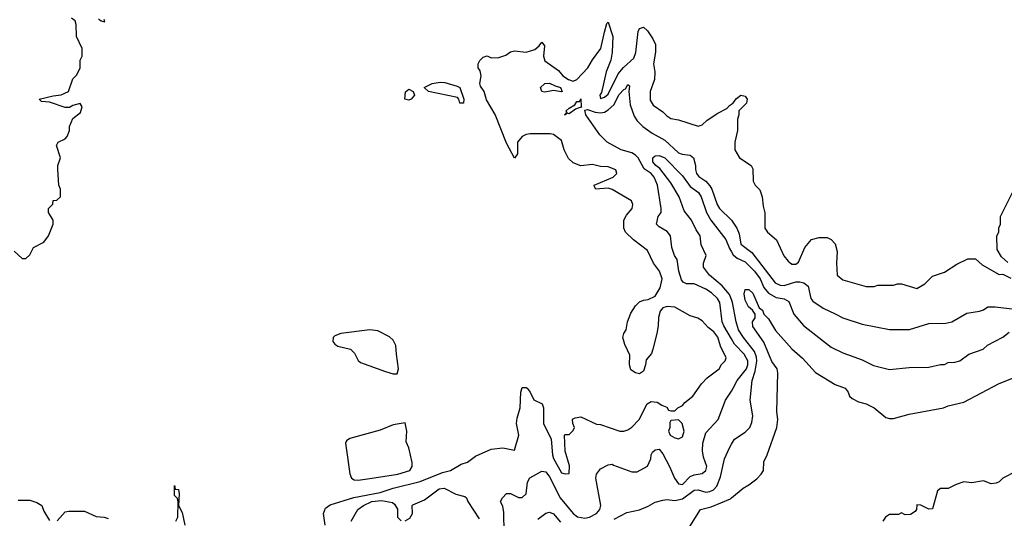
# Model space of a CAD drawing. Header units: inches. Extents: x 2348352 to 2479776, y 460422 to 613655.
# Tile 431 of 590: x 2416358 to 2421397, y 570765 to 573317. Entities that reach past the tile are written whole.
import ezdxf

# ---------------------------------------------------------------- set-up
doc = ezdxf.new("R2010")
doc.units = ezdxf.units.IN
doc.header["$MEASUREMENT"] = 0
doc.layers.add('C4517', color=7, linetype='Continuous')
doc.layers.add('C4527', color=7, linetype='Continuous')

msp = doc.modelspace()

# ---------------------------------------------------------------- linework, layer by layer
at = {"layer": 'C4517', "color": 4}
for points, elevation in [([(2416330, 572132), (2416370, 572094), (2416390, 572094), (2416410, 572114), (2416428.9, 572151.1), (2416482, 572178), (2416505.2, 572210), (2416529, 572270), (2416528.7, 572290), (2416506, 572330), (2416506, 572350), (2416528, 572372), (2416530, 572392), (2416547.3, 572392.7), (2416566, 572410), (2416566, 572450), (2416558, 572470), (2416554, 572550), (2416554, 572570), (2416566, 572610), (2416546.6, 572673.4), (2416555.3, 572690), (2416590, 572706.8), (2416600.9, 572719.1), (2416612.7, 572750), (2416613.2, 572770), (2416629.4, 572810.6), (2416670, 572842), (2416678, 572870), (2416667.3, 572887.3), (2416630, 572877.2), (2416613.4, 572866.6), (2416590, 572867), (2416510, 572894), (2416470, 572898), (2416458, 572910), (2416530, 572927.3), (2416570, 572931.3), (2416608, 572950), (2416630, 573014), (2416650, 573034), (2416668, 573070), (2416668, 573110), (2416678, 573130), (2416678, 573170), (2416648, 573230), (2416647.3, 573292.7), (2416642, 573310), (2416623.7, 573323.7)], 84), ([(2416761, 573321), (2416770, 573312), (2416774, 573314), (2416774, 573310), (2416793.6, 573306.4), (2416790, 573318)], 84), ([(2417922, 570730), (2417913.3, 570790), (2417923.3, 570816.7), (2417946.1, 570833.9), (2418068.8, 570871.2), (2418203.5, 570896.5), (2418270, 570919.7), (2418407.6, 570952.4), (2418521.3, 570998.7), (2418562, 571010), (2418618, 571042), (2418650, 571052), (2418690, 571082), (2418770, 571118), (2418830, 571124.7), (2418890, 571114), (2418913, 571190), (2418900.5, 571250), (2418903.3, 571276.7), (2418919.3, 571330), (2418922.9, 571410), (2418930, 571434.8), (2418950, 571434), (2418954.8, 571430), (2418970, 571411), (2418990, 571371.3), (2419031.3, 571350), (2419038, 571330), (2419038.8, 571250), (2419078, 571170), (2419084.4, 571090), (2419090, 571071.3), (2419130, 570998), (2419150, 570992), (2419170, 570994), (2419172.5, 571032.5), (2419148.9, 571108.9), (2419146, 571190), (2419150, 571194), (2419170, 571194), (2419190, 571214), (2419198, 571230), (2419188, 571250), (2419187.3, 571272.7), (2419200.4, 571279.6), (2419230, 571284.7), (2419310, 571246), (2419330, 571244.7), (2419430, 571211.3), (2419450, 571211.3), (2419470, 571218), (2419490, 571231.3), (2419528.7, 571270), (2419569.1, 571350.9), (2419590, 571362), (2419619.6, 571359.6), (2419643.6, 571343.6), (2419670, 571334), (2419678, 571318), (2419690, 571314), (2419710, 571314), (2419726, 571330), (2419750, 571342), (2419762, 571358), (2419802, 571390), (2419847.2, 571452.8), (2419876.6, 571483.4), (2419938, 571530), (2419950, 571552), (2419969, 571571), (2419973.6, 571586.4), (2419945.1, 571645.1), (2419930, 571692), (2419910, 571718.4), (2419880.8, 571740.8), (2419850, 571775.3), (2419829.1, 571789.1), (2419790, 571801.2), (2419710, 571846), (2419670.8, 571849.2), (2419650, 571842), (2419635.3, 571824.7), (2419627.1, 571792.9), (2419626, 571750), (2419618.8, 571710), (2419598, 571630), (2419590.9, 571609.1), (2419563.6, 571576.4), (2419561, 571550), (2419550, 571518), (2419530, 571504), (2419509.3, 571509.3), (2419485.2, 571525.2), (2419479, 571550), (2419480.4, 571600.4), (2419454, 571654), (2419444, 571690), (2419449.3, 571710.7), (2419462, 571730), (2419469, 571770), (2419485.2, 571814.8), (2419510, 571852), (2419530, 571872), (2419550, 571882), (2419574.6, 571885.4), (2419610, 571902), (2419635.9, 571944.1), (2419646.6, 571990), (2419632.3, 572030), (2419601.2, 572070), (2419570, 572135.3), (2419499, 572190), (2419459, 572230), (2419449.2, 572250), (2419449.4, 572290.6), (2419463.2, 572316.8), (2419493.2, 572350), (2419496, 572370), (2419489.3, 572389.3), (2419390, 572447.3), (2419370, 572454), (2419306, 572450), (2419300.4, 572460.4), (2419298, 572470), (2419395.3, 572510), (2419414, 572530), (2419408.9, 572548.9), (2419370, 572564), (2419330, 572565.2), (2419290, 572576), (2419230, 572569.2), (2419190, 572584), (2419166.6, 572606.6), (2419145.2, 572650), (2419130, 572698), (2419090, 572728.7), (2419072.9, 572732.9), (2418970, 572732), (2418950, 572729.2), (2418930, 572719.3), (2418904.9, 572690), (2418906, 572630), (2418890, 572608), (2418850, 572684), (2418790.8, 572830.8), (2418746.2, 572906.2), (2418734.5, 572950), (2418716, 572976), (2418712.7, 572990), (2418719.5, 573030), (2418714.5, 573054.5), (2418704, 573070), (2418704, 573090), (2418712.9, 573107.1), (2418730, 573124.7), (2418750, 573131.3), (2418770, 573121), (2418810, 573122.8), (2418845.2, 573134.8), (2418870, 573152), (2418890, 573158), (2418950, 573150.7), (2418995.1, 573164.9), (2419017.2, 573182.8), (2419030, 573202), (2419043.6, 573183.6), (2419038, 573130), (2419046, 573106), (2419116, 573056), (2419138, 573030), (2419166, 573010), (2419190, 573002), (2419208.7, 573010), (2419265.6, 573070), (2419288.7, 573111.3), (2419331.8, 573170), (2419350, 573252), (2419363.2, 573296.8), (2419370, 573304.7), (2419394, 573230), (2419390.3, 573149.7), (2419382.4, 573110), (2419359.1, 573050), (2419335.3, 572944.7), (2419326.8, 572930), (2419330, 572914), (2419350, 572921), (2419370, 572936), (2419420.5, 573039.5), (2419447.7, 573072.3), (2419501.1, 573118.9), (2419511.8, 573148.2), (2419523.6, 573256.4), (2419530, 573271.3), (2419550, 573278.8), (2419570, 573259.3), (2419598.6, 573218.6), (2419612.2, 573190), (2419612.4, 573150), (2419602, 573090), (2419607.7, 573050), (2419607.3, 573010), (2419584, 572950), (2419585.2, 572905.2), (2419599.8, 572879.8), (2419650, 572844.7), (2419670, 572824.7), (2419690, 572811.3), (2419730, 572804.7), (2419830, 572771.3), (2419850, 572778), (2419877, 572803), (2419930, 572838.8), (2419977.2, 572862.8), (2419990, 572878), (2420000, 572884.5)], 76), ([(2420000, 571683.2), (2419960.7, 571750), (2419953.6, 571770), (2419940.7, 571870), (2419929.6, 571890), (2419898.9, 571918.9), (2419870, 571937.6), (2419810, 571965.2), (2419770, 571965.2), (2419752.9, 571972.9), (2419744.5, 571984.5), (2419732, 572030), (2419722.7, 572090), (2419709.3, 572110), (2419696, 572150), (2419689.2, 572210), (2419671.9, 572231.9), (2419630, 572257.2), (2419617.2, 572270), (2419626, 572310), (2419641.2, 572330), (2419641.2, 572350), (2419621.2, 572470), (2419605.2, 572510), (2419589, 572530), (2419553.3, 572553.3), (2419523.7, 572610), (2419510, 572623.7), (2419490, 572634.5), (2419435.3, 572650), (2419365.2, 572690), (2419327.2, 572727.2), (2419255.1, 572830), (2419250, 572854), (2419263.2, 572856.8), (2419303.6, 572843.6), (2419330, 572840.2), (2419350, 572843.6), (2419370, 572854.6), (2419398.3, 572881.7), (2419426.1, 572933.9), (2419450, 572959.1), (2419458, 572962), (2419470, 572984.7), (2419478, 572978), (2419475.5, 572950), (2419481.3, 572881.3), (2419503, 572823), (2419518.5, 572798.5), (2419546.8, 572770), (2419595.1, 572735.1), (2419659.5, 572699.5), (2419730, 572636), (2419747.7, 572627.7), (2419790, 572624), (2419806.8, 572610), (2419817.3, 572570), (2419816, 572550), (2419821, 572530), (2419834.4, 572514.4), (2419870, 572490.7), (2419890, 572466.8), (2419900.5, 572450), (2419928, 572370), (2419939.1, 572350), (2420000, 572290.5)], 72), ([(2420000, 571884.7), (2419989.7, 571910), (2419953.8, 571953.8), (2419888.7, 572008.7), (2419858, 572050), (2419857.2, 572070), (2419871.3, 572110), (2419845.1, 572165.1), (2419840.9, 572210), (2419820.4, 572240.4), (2419796.3, 572290), (2419758.8, 572338.8), (2419732.1, 572410), (2419690, 572481.6), (2419634.4, 572554.4), (2419614, 572570), (2419597.7, 572590), (2419597.6, 572610), (2419610, 572620.3), (2419630, 572622.4), (2419658.7, 572610), (2419750, 572517), (2419790, 572463.6), (2419832.4, 572432.4), (2419846, 572410), (2419872, 572330), (2419895.8, 572290), (2419971.6, 572191.6), (2419990, 572144.9), (2420000, 572128.8)], 68), ([(2418837.2, 570690), (2418835.5, 570795.5), (2418830, 570826), (2418818, 570850), (2418828, 570870), (2418850, 570891.3), (2418870, 570891.3), (2418910, 570871), (2418930, 570871.3), (2418949.1, 570890.9), (2418956.9, 570950), (2418968.2, 570971.8), (2419030, 571006), (2419050, 571002), (2419070, 570976.3), (2419123.1, 570870), (2419190.6, 570790), (2419212.1, 570772.1), (2419250, 570766), (2419273.2, 570770), (2419309.2, 570790), (2419326.6, 570810), (2419331.6, 570830), (2419306, 570970), (2419309.4, 570990.6), (2419330, 571018), (2419370, 571038), (2419390, 571042), (2419396, 571036), (2419490, 571002.8), (2419517.2, 571002.8), (2419570, 571032), (2419588.7, 571070), (2419589, 571090), (2419596.5, 571103.5), (2419610, 571116), (2419630, 571118.8), (2419650, 571094.8), (2419683.8, 571030), (2419708.2, 570970), (2419730, 570941.6), (2419750, 570938), (2419790, 570978.4), (2419810, 570987), (2419850, 570993.4), (2419869.3, 571010), (2419874.5, 571030), (2419857.2, 571077.2), (2419851.8, 571110), (2419854.5, 571150), (2419870, 571202), (2419932.3, 571270), (2419969.3, 571370), (2420000, 571415.9)], 72), ([(2419400.1, 570759.9), (2419465.8, 570794.2), (2419530, 570808.4), (2419573.9, 570826.1), (2419610, 570847.3), (2419650, 570858), (2419670, 570861), (2419710, 570856.3), (2419750, 570864.9), (2419810, 570908.4), (2419830, 570910.5), (2419870, 570898), (2419890, 570901.6), (2419909, 570910), (2419926, 570930), (2419943.6, 570976.4), (2419965.6, 571070), (2419990, 571126), (2420000, 571143.4)], 68), ([(2417157, 570750), (2417168, 570770), (2417169.4, 570849.4), (2417165.6, 570865.6), (2417150, 570882), (2417150, 570932), (2417154, 570914), (2417170, 570912), (2417174.4, 570890), (2417170.8, 570830.8), (2417190, 570794), (2417203.8, 570730)], 76), ([(2418330, 570752), (2418354.6, 570765.4), (2418368, 570790), (2418366, 570830), (2418370, 570834), (2418430, 570858.8), (2418504.4, 570915.6), (2418530, 570919.1), (2418590, 570888.4), (2418636.8, 570876.8), (2418644.7, 570870), (2418651.3, 570850), (2418710, 570762)], 72), ([(2416350, 570858), (2416410, 570858), (2416445.4, 570845.4), (2416471, 570830), (2416482, 570802), (2416510, 570754)], 76), ([(2418054, 570750), (2418089, 570810), (2418117.2, 570830), (2418159.3, 570850), (2418210, 570856.5), (2418265.4, 570845.4), (2418276.9, 570836.9), (2418291.6, 570811.6), (2418292, 570770), (2418310, 570752)], 72), ([(2419770, 570696), (2419842, 570810), (2419896.2, 570823.8), (2419995.1, 570864.9), (2420000, 570869)], 64), ([(2416550, 570751.3), (2416590, 570798), (2416610, 570802), (2416690, 570802), (2416750, 570774.8), (2416790, 570770.8), (2416810, 570764)], 76), ([(2419010, 570761), (2419050, 570791), (2419070, 570796), (2419090, 570787.3), (2419125.7, 570745.7)], 68)]:
    msp.add_lwpolyline(points, dxfattribs=dict(at, elevation=elevation))
for points, elevation in [([(2418630, 572888.7), (2418610, 572889), (2418605.2, 572910), (2418598.4, 572918.4), (2418449.5, 572949.5), (2418428, 572970), (2418469.5, 572990.5), (2418510, 572996.4), (2418534.4, 572994.4), (2418597.1, 572977.1), (2418611.3, 572970), (2418631.3, 572910)], 76), ([(2419130, 572947.6), (2419090, 572954), (2419045.1, 572945.1), (2419029.3, 572950), (2419022.9, 572970), (2419045.2, 572990), (2419070, 572991.4), (2419097.5, 572977.5), (2419126, 572970), (2419134.8, 572950)], 72), ([(2418350, 572905.1), (2418329, 572910), (2418333.2, 572946.8), (2418350, 572961), (2418372, 572950), (2418378.8, 572930), (2418361, 572910)], 76), ([(2419170, 572835.3), (2419162, 572838), (2419150, 572829.3), (2419146, 572830), (2419148.9, 572831.1), (2419158, 572842), (2419155.3, 572850), (2419170, 572864.7), (2419198.6, 572881.4), (2419210, 572898), (2419222, 572898), (2419230, 572912), (2419231.1, 572871.1), (2419234, 572870), (2419202, 572858)], 72), ([(2418150, 571729.2), (2418002, 571710), (2417970, 571699.3), (2417962, 571690), (2417960.7, 571670), (2417970, 571656), (2417986.6, 571646.6), (2418051, 571630), (2418071, 571610), (2418090, 571572), (2418102, 571562), (2418230, 571516), (2418270, 571504.7), (2418290, 571504.7), (2418297.2, 571530), (2418285.6, 571605.6), (2418283.7, 571650), (2418270, 571677.2), (2418250, 571693.2), (2418190, 571724)], 84), ([(2418330, 571254), (2418270, 571244), (2418203.5, 571216.5), (2418046.9, 571173.1), (2418030, 571162), (2418025.5, 571150), (2418030, 571114), (2418046.9, 570993.1), (2418055.5, 570970), (2418070, 570961.1), (2418090, 570959.6), (2418150, 570968), (2418294, 570990), (2418355.1, 571010), (2418366.6, 571030), (2418366, 571050), (2418350, 571126), (2418336.4, 571156.4), (2418339, 571210)], 84), ([(2419730, 571268), (2419690, 571266), (2419684.7, 571255.3), (2419684.7, 571230), (2419678.8, 571210), (2419686, 571190), (2419710, 571176), (2419730, 571171.3), (2419750, 571182), (2419759, 571210), (2419748, 571250)], 76)]:
    msp.add_lwpolyline(points, close=True, dxfattribs=dict(at, elevation=elevation))
at = {"layer": 'C4527', "color": 4}
for points, elevation in [([(2420000, 572884.5), (2420010, 572891), (2420026, 572914), (2420049, 572930), (2420070, 572926), (2420080.7, 572910), (2420077.3, 572890), (2420038, 572850), (2420038, 572830), (2420031.6, 572808.4), (2420031, 572750), (2420018, 572690), (2420018, 572650), (2420042, 572610), (2420102, 572570), (2420110, 572554), (2420111.3, 572490), (2420122, 572470), (2420145.4, 572445.4), (2420158, 572410), (2420162, 572362), (2420171.1, 572328.9), (2420171.3, 572250), (2420184.7, 572230), (2420230.6, 572190.6), (2420268.3, 572108.3), (2420290, 572081), (2420310, 572064.7), (2420330, 572064.7), (2420344, 572076), (2420375.3, 572150), (2420410, 572191.3), (2420450, 572202), (2420490, 572202), (2420510, 572192), (2420532, 572170), (2420542, 572130), (2420538, 572070), (2420542, 572010), (2420570, 571984.7), (2420690, 571951.3), (2420730, 571951.3), (2420750, 571958), (2420830, 571958), (2420850, 571964.7), (2420870, 571964.7), (2420950, 571941), (2420990, 571964.7), (2421030, 572004.7), (2421090, 572024.7), (2421154.6, 572065.4), (2421210, 572092), (2421250, 572092), (2421282.8, 572062.8), (2421370, 572012), (2421390, 572014), (2421430, 571994)], 76), ([(2421414.6, 572074.6), (2421383.1, 572103.1), (2421360.4, 572140.4), (2421358, 572210), (2421368, 572230), (2421368.9, 572251.1), (2421378, 572270), (2421378, 572310), (2421448, 572450)], 76), ([(2420000, 572290.5), (2420000.5, 572290), (2420028.4, 572250), (2420040.3, 572220.3), (2420047.9, 572167.9), (2420104.5, 572124.5), (2420224.9, 571970), (2420250, 571958.4), (2420270, 571956.5), (2420330, 571974.9), (2420350, 571975.8), (2420370.4, 571970.4), (2420392.5, 571952.5), (2420406.8, 571890), (2420416.8, 571876.8), (2420470, 571841), (2420530.6, 571810.6), (2420570.7, 571790.7), (2420670, 571758.8), (2420810, 571731.3), (2420850, 571731), (2420911.6, 571731.6), (2421010, 571761), (2421097.2, 571762.8), (2421129.1, 571770.9), (2421205.6, 571814.4), (2421270, 571824.7), (2421290, 571831.3), (2421313.2, 571846.8), (2421350, 571847.7), (2421450, 571836)], 72), ([(2420000, 572128.8), (2420010, 572112.7), (2420030, 572096.4), (2420070, 572077.6), (2420118.7, 572030), (2420147.4, 571990), (2420166, 571946), (2420190, 571917.1), (2420230, 571894.4), (2420270, 571887.7), (2420294.4, 571874.4), (2420319.1, 571810), (2420370, 571750.8), (2420510, 571641), (2420570, 571611), (2420670, 571576), (2420727.1, 571547.1), (2420810, 571526), (2420910, 571536), (2421010, 571538), (2421070, 571552), (2421090, 571552), (2421110, 571562), (2421143.6, 571563.6), (2421170, 571571.3), (2421214.6, 571605.4), (2421288.9, 571631.1), (2421310, 571651.3), (2421388.9, 571691.1), (2421422, 571718)], 68), ([(2420000, 570869), (2420060.1, 570919.9), (2420090, 570935.5), (2420130, 570967.3), (2420152.7, 570990), (2420164, 571010), (2420166.3, 571053.7), (2420184, 571090), (2420232.7, 571230), (2420237.2, 571270), (2420233.2, 571310), (2420237.2, 571510), (2420234, 571530), (2420206.8, 571566.8), (2420165.6, 571665.6), (2420110, 571746), (2420109, 571770), (2420122, 571790), (2420122, 571810), (2420109, 571830), (2420087.9, 571847.9), (2420070, 571881.2), (2420065.8, 571914.2), (2420070, 571936), (2420090, 571936.3), (2420110, 571916.3), (2420142.5, 571842.5), (2420158.8, 571830), (2420166, 571810), (2420190, 571786), (2420226.3, 571726.3), (2420310, 571631.3), (2420364.5, 571584.5), (2420430, 571511.3), (2420532, 571450), (2420582, 571430), (2420598, 571410), (2420604.7, 571390), (2420618, 571378), (2420650, 571361), (2420690, 571351), (2420730, 571331), (2420790, 571281), (2420810, 571276), (2420830, 571274.8), (2420910, 571297.3), (2421086, 571330), (2421110, 571341), (2421190, 571358.8), (2421370, 571454.8), (2421508, 571510)], 64), ([(2420000, 571143.4), (2420015.3, 571170), (2420070, 571206), (2420094, 571230), (2420105.6, 571254.4), (2420109.2, 571290), (2420096, 571370), (2420106, 571470), (2420121.8, 571518.2), (2420130.8, 571569.2), (2420128.7, 571590), (2420117.8, 571617.8), (2420062, 571690), (2420036.9, 571730), (2420024.7, 571770), (2420006, 571870), (2420000, 571884.7)], 68), ([(2420000, 571415.9), (2420009.4, 571430), (2420029.4, 571470), (2420077.4, 571530), (2420085.1, 571550), (2420084.7, 571570), (2420065.5, 571605.5), (2420016, 571656), (2420000, 571683.2)], 72), ([(2421456.5, 571003.5), (2421389.1, 570970.9), (2421370, 570952), (2421354.6, 570945.4), (2421330, 570941), (2421290, 570956), (2421230, 570946.8), (2421190, 570951), (2421150, 570938), (2421110, 570918), (2421070, 570918), (2421055.3, 570904.7), (2421030, 570814), (2421010, 570812), (2420970, 570832), (2420950, 570834), (2420948, 570810), (2420940.4, 570799.6), (2420916.4, 570783.6), (2420890, 570782), (2420870, 570792), (2420855.3, 570784.7), (2420810, 570784.7), (2420789.3, 570770.7), (2420775.3, 570750)], 56)]:
    msp.add_lwpolyline(points, dxfattribs=dict(at, elevation=elevation))

doc.saveas('drawing.dxf')
